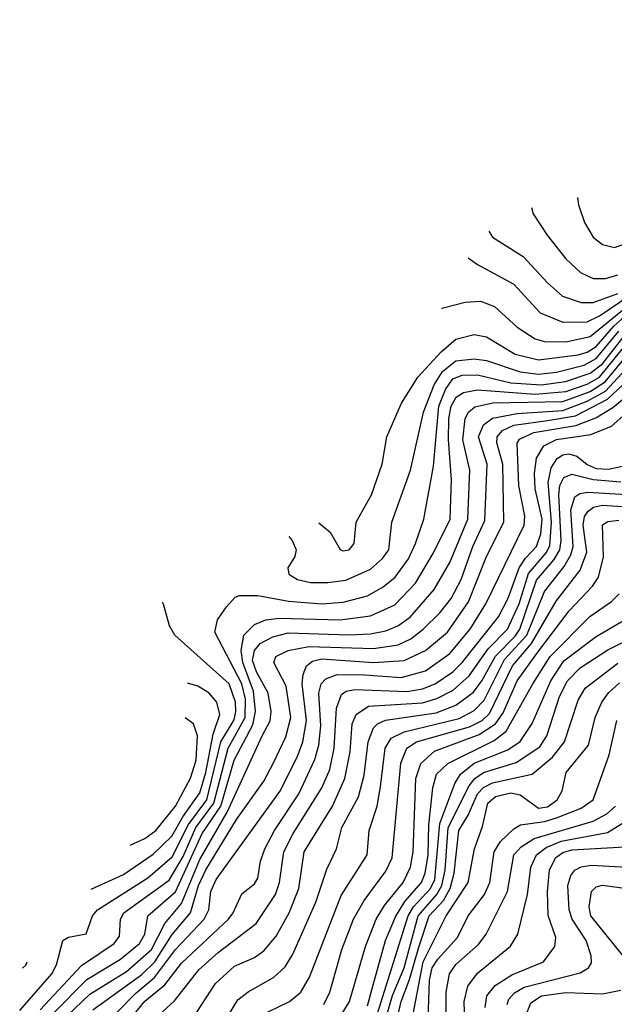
# Model space of a CAD drawing. Extents: x 997026 to 1115308, y 536381 to 619039.
# Tile 320 of 484: x 1018735 to 1020684, y 598586 to 601811. Entities that reach past the tile are written whole.
import ezdxf

# ---------------------------------------------------------------- set-up
doc = ezdxf.new("R2010")
doc.units = 0

msp = doc.modelspace()

# ---------------------------------------------------------------- linework, layer by layer
at = {"layer": '0CON20XD'}
for points in [[(1020563.8, 601228.2), (1020566.2, 601205), (1020586.7, 601146.7), (1020615, 601098.9), (1020644.8, 601074.8), (1020685, 601064.7), (1020715, 601076.2), (1020753, 601127), (1020805, 601159.1), (1020831, 601185), (1020911.7, 601335), (1020970.6, 601419.4), (1020986.6, 601475), (1020993.5, 601645), (1021051.4, 601811.2)], [(1020412.6, 601196.4), (1020417.9, 601175), (1020463.9, 601105), (1020525, 601027.9), (1020573.4, 600983.4), (1020615, 600963.8), (1020655, 600963.9), (1020695, 600975.6)], [(1020273, 601118.3), (1020285, 601099.1), (1020385.5, 601035.5), (1020465, 600948.7), (1020514.6, 600905), (1020575, 600885.2), (1020615, 600884.6), (1020695, 600914.3)], [(1020204.9, 601031.3), (1020235, 601008.8), (1020354.8, 600944.8), (1020441.1, 600851.1), (1020515, 600820.7), (1020595, 600821.7), (1020635, 600840.7), (1020730.4, 600905)], [(1019714.9, 600162.6), (1019752.5, 600132.5), (1019785, 600075.5), (1019795, 600070.7), (1019815, 600074.7), (1019831.2, 600095), (1019837.3, 600165), (1019887.6, 600255), (1019923.3, 600355), (1019938.5, 600445), (1019986.3, 600555), (1020039.9, 600640.1), (1020116.4, 600723.6), (1020165, 600764.3), (1020225, 600779.5), (1020265, 600771.9), (1020358.5, 600715), (1020435, 600696.9), (1020565, 600712.9), (1020595, 600722), (1020625, 600740.9), (1020682.6, 600807.4), (1020766.5, 600883.5)], [(1020118.2, 600865.1), (1020122.8, 600867.2), (1020195, 600885.3), (1020245, 600889.2), (1020291.2, 600871.2), (1020365, 600804.2), (1020425, 600765.2), (1020455, 600757.4), (1020525, 600756), (1020605, 600773.5), (1020735, 600878.9)], [(1019617, 600118), (1019627.5, 600105), (1019641.1, 600075), (1019637, 600053), (1019613.5, 600015), (1019616.7, 599995), (1019645, 599977.2), (1019687.8, 599967.8), (1019745, 599967.2), (1019804.2, 599975), (1019885, 600011), (1019924.1, 600045.9), (1019945.2, 600075), (1019954.5, 600165.5), (1020016.4, 600335), (1020058.1, 600525), (1020093.9, 600615), (1020120.9, 600659.1), (1020165, 600693.8), (1020225, 600700.1), (1020265, 600694.3), (1020375, 600657.1), (1020435, 600649.9), (1020495, 600656.6), (1020585, 600679.9), (1020625, 600701), (1020699.3, 600790.7)], [(1018802.2, 598567.8), (1018936.8, 598713.2), (1019044.8, 598785), (1019061.4, 598808.6), (1019065.7, 598865), (1019076.5, 598885), (1019225, 598992.7), (1019270.5, 599069.5), (1019312.3, 599165), (1019371.5, 599245), (1019418, 599425), (1019474, 599525), (1019474.5, 599585), (1019463, 599635), (1019374.2, 599805), (1019383.3, 599845), (1019412.6, 599887.4), (1019440.7, 599919.3), (1019455.6, 599924.4), (1019515.3, 599924.7), (1019616, 599906), (1019725, 599897.8), (1019795, 599903.2), (1019875, 599924.1), (1019926.8, 599953.2), (1019966.1, 599985), (1020009.6, 600045), (1020032.5, 600095), (1020060, 600175), (1020091.7, 600348.3), (1020109.2, 600545), (1020130.4, 600599.6), (1020155, 600634.8), (1020185, 600646.5), (1020235, 600647.4), (1020345, 600621.2), (1020445, 600614.9), (1020524.5, 600625.5), (1020605, 600652.7), (1020645, 600683.7), (1020715, 600773.2)], [(1018843.3, 598555), (1018955, 598666.8), (1019065, 598733.4), (1019127.7, 598785), (1019144.5, 598815), (1019154.8, 598875), (1019245, 598953.8), (1019332.7, 599145), (1019393.7, 599235), (1019438.3, 599385), (1019499, 599501), (1019507.2, 599545), (1019501.4, 599611.4), (1019466.1, 599705), (1019461.2, 599745), (1019469.8, 599795), (1019505, 599830), (1019541.9, 599845), (1019585, 599851.2), (1019785, 599845.4), (1019885, 599858), (1019965, 599894.4), (1020031.9, 599965), (1020091.4, 600065), (1020145.9, 600175), (1020150.6, 600305), (1020139.9, 600435), (1020141, 600505), (1020149, 600545), (1020165.3, 600574.7), (1020189.8, 600590.2), (1020235, 600598.7), (1020424.9, 600584.9), (1020525, 600593.4), (1020595, 600617.1), (1020635, 600639.7), (1020715, 600738.1)], [(1018866.2, 598525), (1018965, 598619.4), (1019085, 598693.1), (1019166.6, 598765), (1019210.1, 598849.9), (1019265, 598916), (1019325, 599059.7), (1019414.7, 599215.3), (1019530, 599465), (1019555.7, 599514.3), (1019559.5, 599545), (1019549.7, 599605), (1019510.6, 599675), (1019497.9, 599712.1), (1019504, 599745), (1019522.6, 599767.4), (1019565, 599789.4), (1019615, 599802.7), (1019814, 599796), (1019885, 599799.6), (1019935, 599809.2), (1019974.7, 599825.3), (1020015, 599853.7), (1020093.6, 599945), (1020145, 600032.5), (1020204.3, 600175), (1020210.6, 600335), (1020187, 600435), (1020195.1, 600504.9), (1020205.7, 600525), (1020226.9, 600543.1), (1020285.7, 600555.7), (1020515, 600560.9), (1020605, 600593.7), (1020654.2, 600625), (1020725, 600711.4)], [(1018975, 598567.4), (1019135, 598683.8), (1019177.3, 598725), (1019235, 598814.2), (1019294.4, 598885), (1019320.7, 598975), (1019345, 599026.7), (1019445, 599191), (1019535, 599316.5), (1019565.4, 599374.6), (1019607.7, 599462.3), (1019623.7, 599525), (1019608, 599628), (1019567.3, 599705), (1019574.6, 599725), (1019615, 599745.2), (1019682.4, 599757.6), (1019895, 599751.5), (1019975, 599763.1), (1020016.9, 599783.1), (1020057.4, 599815), (1020112.3, 599867.7), (1020148.8, 599915), (1020182.3, 599977.7), (1020220.3, 600085), (1020259, 600171), (1020267.2, 600355), (1020239.3, 600445), (1020255.6, 600484.4), (1020285, 600505.7), (1020365, 600521.6), (1020515, 600531.3), (1020595, 600561.2), (1020655.2, 600594.8), (1020735, 600680.1)], [(1019052, 598558), (1019115, 598622.6), (1019176.7, 598673.3), (1019245, 598765.2), (1019339.5, 598865), (1019354.8, 598895), (1019361.3, 598955), (1019378.5, 598995), (1019587, 599283), (1019644.5, 599395.5), (1019662.9, 599445), (1019675.1, 599515), (1019660.8, 599635), (1019663.5, 599666.5), (1019674.8, 599695), (1019695, 599710.2), (1019725, 599717.9), (1019895, 599705.3), (1019995, 599711.5), (1020064.7, 599745), (1020136.9, 599805), (1020206, 599904), (1020265, 600052.3), (1020322.2, 600165), (1020318.7, 600355), (1020299, 600425), (1020300.3, 600445), (1020317.4, 600465), (1020355, 600482.6), (1020465, 600498.6), (1020556.8, 600513.2), (1020662.2, 600567.9), (1020745, 600646)], [(1019062.8, 598495), (1019145, 598595.5), (1019210.1, 598649.9), (1019265, 598720.7), (1019418.9, 598865), (1019434.3, 598885), (1019462.7, 598947.3), (1019505, 598980), (1019515, 598998.8), (1019523.9, 599055), (1019538.2, 599095), (1019570.5, 599155), (1019649.5, 599275), (1019701.8, 599388.2), (1019715.1, 599435), (1019722, 599498), (1019714.9, 599605), (1019722.8, 599635), (1019738.5, 599651.5), (1019775, 599665.7), (1019864.7, 599664.7), (1019985, 599656.2), (1020065, 599678.3), (1020145, 599735.2), (1020211.5, 599815), (1020262.6, 599897.4), (1020388.9, 600155), (1020390.7, 600185), (1020371.1, 600285), (1020366, 600424), (1020372.7, 600437.3), (1020420.7, 600459.3), (1020557.7, 600482.3), (1020623.1, 600506.9), (1020679.4, 600540.6), (1020805, 600644.6)], [(1019155, 598517.8), (1019242.7, 598597.3), (1019321.5, 598698.5), (1019385.1, 598754.9), (1019509.9, 598850.1), (1019573.7, 598945), (1019586.6, 598985), (1019600.2, 599085), (1019631.2, 599145), (1019725, 599294.7), (1019751.2, 599355), (1019765.9, 599425), (1019773.7, 599556.3), (1019789.2, 599600.8), (1019805, 599612), (1019833.4, 599616.6), (1020005, 599610.3), (1020055, 599619.1), (1020096.2, 599635), (1020155, 599674.8), (1020184.8, 599705), (1020303.8, 599855), (1020336.4, 599916.4), (1020372.2, 600015), (1020392.7, 600047.3), (1020428.4, 600085), (1020443.5, 600126.5), (1020447.3, 600175), (1020424.1, 600274.1), (1020422.6, 600325), (1020429.2, 600375), (1020453.2, 600415), (1020494.2, 600435.8), (1020607.3, 600452.7), (1020675, 600480), (1020815, 600602.6)], [(1019301.4, 598538.6), (1019376.3, 598653.7), (1019439, 598711), (1019505, 598739.3), (1019535, 598760.8), (1019575, 598809.3), (1019618.3, 598885), (1019649.8, 598965), (1019667.7, 599085), (1019759.7, 599235), (1019801.1, 599325), (1019817.7, 599412.3), (1019824.2, 599505), (1019837.8, 599535), (1019877.7, 599562.3), (1020055, 599573.4), (1020102.7, 599587.3), (1020155.2, 599615), (1020207.8, 599662.2), (1020270.3, 599749.7), (1020333.6, 599815), (1020371.9, 599898.1), (1020403, 599997), (1020460.9, 600065), (1020472.2, 600087.8), (1020477.9, 600165), (1020466.7, 600295), (1020477.1, 600342.9), (1020496.2, 600373.8), (1020515, 600386.1), (1020535, 600389.4), (1020561.5, 600381.5), (1020595, 600353.8), (1020625, 600341), (1020665, 600338.9), (1020715, 600349.3)], [(1019391.9, 598505), (1019450.1, 598599.9), (1019483.8, 598626.2), (1019566.6, 598673.4), (1019605, 598708.2), (1019630.2, 598749.8), (1019705, 598920), (1019741.5, 599028.5), (1019773.4, 599095), (1019791, 599165), (1019845.1, 599264.9), (1019864.1, 599335.9), (1019877, 599445), (1019895, 599491.5), (1019907.5, 599505), (1019933.7, 599516.3), (1020100.5, 599540.5), (1020164.1, 599565.9), (1020222, 599608), (1020250.2, 599645), (1020294, 599726), (1020358.8, 599791.2), (1020374.4, 599814.4), (1020429, 599975), (1020486.9, 600043.1), (1020505.9, 600075), (1020509.5, 600105), (1020501.9, 600255), (1020505.8, 600285), (1020518.7, 600311.3), (1020545, 600322.8), (1020615, 600304.5), (1020705, 600297.7)], [(1019515, 598544.2), (1019619.6, 598595), (1019655.9, 598625), (1019685.2, 598674.8), (1019788.3, 598941.7), (1019873.9, 599075), (1019880, 599155), (1019907, 599235), (1019917.8, 599297.8), (1019933, 599425), (1019952.6, 599457.4), (1019995, 599478.7), (1020175, 599521.8), (1020225, 599548.6), (1020257.6, 599582.4), (1020324.2, 599715), (1020396.9, 599795), (1020455, 599937.6), (1020520, 600020), (1020541.8, 600058.2), (1020548.8, 600085), (1020541.2, 600205), (1020555, 600248.6), (1020570.7, 600259.3), (1020596.1, 600263.9), (1020725, 600255.3)], [(1019731.6, 598585), (1019751.6, 598625), (1019791.1, 598765), (1019828.8, 598865), (1019863.9, 598926.1), (1019935, 599021.8), (1019956.3, 599065), (1019983.9, 599376.1), (1020003.5, 599425), (1020035.3, 599445), (1020209.3, 599495), (1020250.3, 599515), (1020275, 599538.9), (1020350.3, 599695), (1020412.8, 599767.2), (1020493.9, 599906.1), (1020572.6, 600007.4), (1020593.6, 600066.4), (1020581.6, 600155), (1020586.8, 600183.2), (1020598.6, 600201.4), (1020616.1, 600213.9), (1020645, 600220.8), (1020795, 600210.8)], [(1019785.6, 598544.4), (1019816.2, 598595), (1019868, 598775), (1019902.9, 598865), (1019930.4, 598909.6), (1019992.1, 598985), (1020015.8, 599035), (1020024.9, 599085.1), (1020033.5, 599325), (1020049.5, 599375), (1020094.7, 599415), (1020240.7, 599469.3), (1020295, 599504.6), (1020319.4, 599540.6), (1020365.6, 599645), (1020430.4, 599735), (1020535.8, 599874.2), (1020612.5, 599955), (1020632.7, 599985), (1020648.2, 600051.8), (1020645, 600156.8), (1020663, 600167), (1020698.3, 600171.7)], [(1019875, 598580.3), (1019892.4, 598645), (1019933.7, 598795), (1019967.2, 598872.8), (1019997.8, 598922.2), (1020051.4, 598985), (1020064.4, 599015), (1020073.6, 599075), (1020076, 599174), (1020088.6, 599295), (1020100.8, 599339.2), (1020137.9, 599375), (1020290.1, 599449.9), (1020329.9, 599480.1), (1020416.4, 599635), (1020474.1, 599725), (1020604.2, 599855.8), (1020674.8, 599905.2), (1020700.1, 599929.9)], [(1018734.7, 598565.3), (1018840, 598685), (1018855.6, 598715), (1018875.7, 598794.3), (1018895, 598805.9), (1018952.9, 598817.1), (1018973.1, 598875), (1018990, 598895), (1019155, 599000.3), (1019235, 599068.4), (1019288.2, 599175), (1019348.1, 599255), (1019394.5, 599445.5), (1019437.4, 599517.4), (1019443.7, 599545), (1019442, 599575), (1019421.1, 599635), (1019243.3, 599795), (1019225.7, 599825), (1019206.6, 599896.6), (1019202.7, 599903)], [(1019901.2, 598535), (1020008.1, 598875), (1020025.3, 598905), (1020054.1, 598935.9), (1020081.9, 598965), (1020095.4, 598994.6), (1020111.5, 599178.5), (1020161.1, 599308.9), (1020180.1, 599339.9), (1020225, 599375.8), (1020335, 599419.2), (1020375, 599446.5), (1020415, 599505.3), (1020475.6, 599645), (1020518.8, 599711.2), (1020625, 599790.5), (1020722.2, 599847.8)], [(1019922.7, 598497.3), (1019956.8, 598615), (1019995, 598704.8), (1020041.1, 598875), (1020102, 598945), (1020118.7, 598975), (1020129.4, 599025), (1020139, 599165), (1020208.4, 599301.6), (1020227, 599325), (1020255, 599344.6), (1020362, 599378), (1020440.3, 599429.7), (1020462.6, 599465), (1020504, 599594), (1020530, 599645), (1020571.9, 599688.1), (1020662.7, 599747.3), (1020756.4, 599793.6)], [(1019964.1, 598505), (1019985.5, 598595), (1020013, 598667), (1020043, 598773), (1020077.6, 598875), (1020123.7, 598926.3), (1020145.8, 598965), (1020158.7, 599015), (1020173.9, 599155), (1020204.8, 599205.2), (1020235.6, 599275), (1020255, 599295.6), (1020285, 599311.6), (1020415, 599339.8), (1020481.7, 599395), (1020520.7, 599445), (1020565, 599581.5), (1020588.6, 599621.4), (1020695, 599703.5)], [(1018968.7, 598962.6), (1019075, 599010.5), (1019172.4, 599077.6), (1019233.5, 599136.5), (1019269.7, 599200.3), (1019325, 599278.9), (1019345.2, 599345), (1019368.9, 599471.1), (1019390.5, 599535), (1019380.7, 599575), (1019355, 599606.4), (1019318.2, 599628.2), (1019285.3, 599638)], [(1020018.6, 598525), (1020057.3, 598725), (1020132.5, 598875), (1020204.5, 598985), (1020225.2, 599095), (1020251.8, 599168.2), (1020269.8, 599245), (1020295, 599266.3), (1020345, 599278.6), (1020375, 599272.4), (1020435, 599228), (1020465, 599233), (1020496.3, 599255), (1020513.2, 599285), (1020525.8, 599345), (1020599, 599435), (1020620.7, 599525), (1020643.5, 599575), (1020664.4, 599605.6), (1020701, 599639)], [(1019097.3, 599106.7), (1019145, 599129), (1019180.6, 599155), (1019245.7, 599235), (1019295, 599326.1), (1019312.7, 599385), (1019317.4, 599465), (1019304.7, 599504.7), (1019277, 599524.2)], [(1020073.1, 598505), (1020078.3, 598665), (1020087, 598705), (1020105, 598733.6), (1020170, 598805), (1020204.4, 598875), (1020258.1, 598945), (1020275.5, 598985), (1020290.3, 599085), (1020311.3, 599118.7), (1020355, 599160.8), (1020376, 599174), (1020455, 599184.9), (1020495, 599197), (1020575, 599228.2), (1020614.2, 599255), (1020667.4, 599402.6), (1020692.1, 599515)], [(1020133.1, 598515), (1020132.9, 598625), (1020144.1, 598685), (1020165, 598716.6), (1020238.7, 598781.3), (1020264.3, 598815), (1020333.5, 598955), (1020354.7, 599075.3), (1020378.1, 599101.9), (1020421.6, 599128.4), (1020614.2, 599185.8), (1020659.8, 599210.2), (1020687.6, 599235)], [(1020196.4, 598455), (1020191.5, 598595), (1020203.6, 598645), (1020235, 598688.2), (1020343.9, 598776.1), (1020367.5, 598815), (1020399.2, 598945), (1020410.5, 599035), (1020429.1, 599075), (1020460.9, 599099.1), (1020510.2, 599119.8), (1020661.2, 599148.8), (1020725, 599188)], [(1020260.4, 598575), (1020266.5, 598613.5), (1020292.9, 598647.1), (1020347.6, 598682.4), (1020452.1, 598725), (1020488.8, 598775), (1020492, 598805), (1020466.9, 598876.9), (1020464.8, 598954.8), (1020472, 599025), (1020491.4, 599065), (1020515, 599082.8), (1020545, 599091.4), (1020718.1, 599101.9)], [(1020332.3, 598585), (1020337.7, 598602.3), (1020356.5, 598623.5), (1020388.4, 598641.6), (1020571.6, 598688.4), (1020599.5, 598705), (1020608.8, 598721.2), (1020607.6, 598745), (1020592, 598795), (1020545.9, 598865), (1020535.8, 598895), (1020531.2, 598975), (1020541.8, 599008.2), (1020554.5, 599025.5), (1020575, 599036.4), (1020608.4, 599041.6), (1020745.8, 599034.2)], [(1020735, 598717.1), (1020607.4, 598875), (1020601.2, 598905), (1020609.7, 598955), (1020625, 598970.8), (1020645, 598976), (1020724.8, 598964.8)], [(1018744.4, 598703.6), (1018755, 598714.2), (1018759, 598725.3)], [(1020392.3, 598542.3), (1020409.9, 598590.1), (1020445, 598613.2), (1020525, 598624.4), (1020645, 598620.4), (1020705, 598632.5)]]:
    msp.add_lwpolyline(points, dxfattribs=at)

doc.saveas('drawing.dxf')
